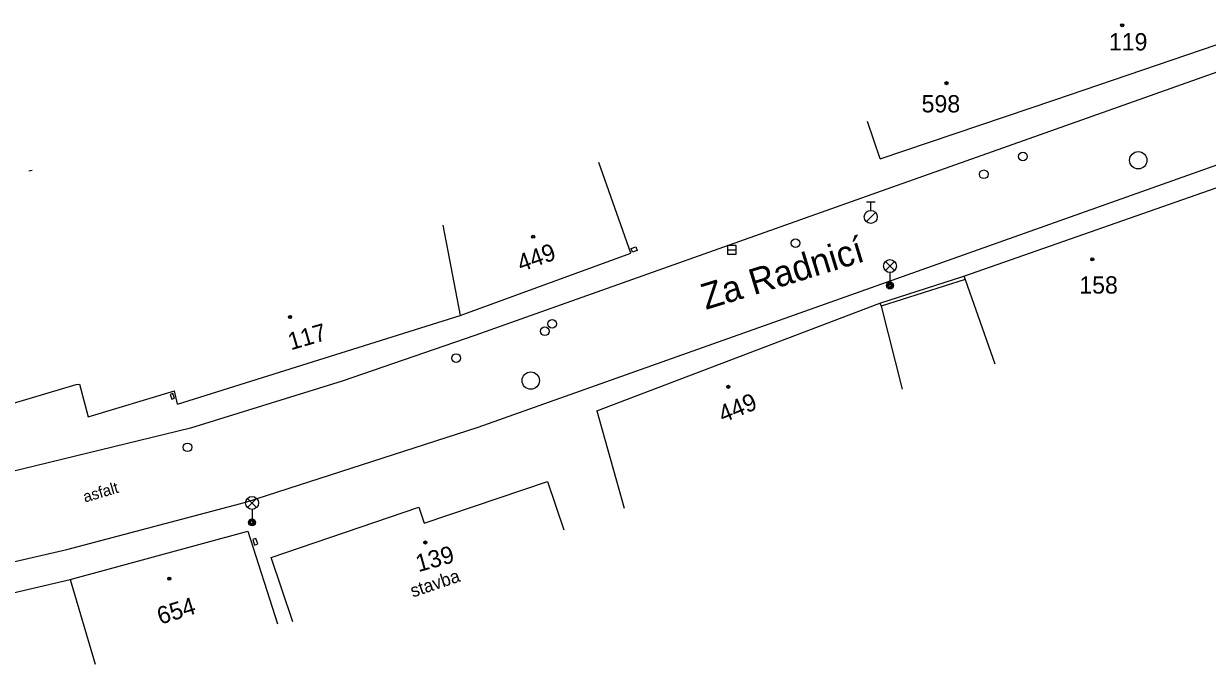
# Model space of a CAD drawing. Extents: x -539515 to -538098, y -1182060 to -1180157.
# Drawn here: x -538862 to -538793.6, y -1180411.9 to -1180374.9 of the extents above; entities that cross this region are included whole.
import ezdxf

# ---------------------------------------------------------------- set-up
doc = ezdxf.new("R2010")
doc.units = 0
for name, color, linetype in [('Vrstva 1', 7, 'Continuous'), ('Vrstva 24', 7, 'Continuous'), ('Vrstva 27', 7, 'Continuous'), ('Vrstva 28', 7, 'Continuous'), ('Vrstva 33', 7, 'Continuous'), ('Vrstva 39', 7, 'Continuous'), ('Vrstva 40', 7, 'Continuous'), ('Vrstva 41', 7, 'Continuous'), ('Vrstva 47', 7, 'Continuous'), ('Vrstva 49', 7, 'Continuous'), ('Vrstva 68', 7, 'Continuous'), ('Vrstva 88', 7, 'Continuous')]:
    doc.layers.add(name, color=color, linetype=linetype)

msp = doc.modelspace()

# ---------------------------------------------------------------- linework, layer by layer
at = {"layer": 'Vrstva 1'}
for p, q in [((-538802.38, -1180379.297), (-538792.2, -1180375.828)), ((-538812.49, -1180382.71), (-538802.38, -1180379.297)), ((-538812.49, -1180382.71), (-538813.219, -1180380.55)), ((-538826.91, -1180388.156), (-538828.77, -1180382.92)), ((-538861.74, -1180383.4), (-538861.54, -1180383.36)), ((-538807.64, -1180389.492), (-538792.29, -1180384.117)), ((-538837.78, -1180386.54), (-538836.78, -1180391.773)), ((-538836.78, -1180391.773), (-538826.91, -1180388.156)), ((-538807.64, -1180389.492), (-538807.575, -1180389.677)), ((-538807.575, -1180389.677), (-538805.85, -1180394.56)), ((-538828.88, -1180397.273), (-538812.5, -1180391.047)), ((-538812.5, -1180391.047), (-538812.43, -1180391.231)), ((-538812.43, -1180391.231), (-538811.21, -1180396.03)), ((-538853.14, -1180396.898), (-538836.78, -1180391.773)), ((-538862.62, -1180396.84), (-538858.99, -1180395.76)), ((-538858.99, -1180395.76), (-538858.8, -1180395.73)), ((-538858.8, -1180395.73), (-538858.3, -1180397.62)), ((-538858.3, -1180397.62), (-538853.3, -1180396.12)), ((-538853.14, -1180396.898), (-538853.3, -1180396.12)), ((-538828.88, -1180397.273), (-538827.3, -1180402.9)), ((-538838.857, -1180403.784), (-538831.74, -1180401.37)), ((-538831.74, -1180401.37), (-538830.791, -1180404.168)), ((-538847.72, -1180405.76), (-538839.17, -1180402.86)), ((-538839.17, -1180402.86), (-538838.857, -1180403.784)), ((-538859.34, -1180407.031), (-538849.06, -1180404.242)), ((-538849.06, -1180404.242), (-538847.35, -1180409.59)), ((-538846.458, -1180409.482), (-538847.72, -1180405.76)), ((-538869.23, -1180409.344), (-538859.34, -1180407.031)), ((-538859.34, -1180407.031), (-538857.9, -1180411.94))]:
    msp.add_line(p, q, dxfattribs=at)
at = {"layer": 'Vrstva 24'}
for points in [[(-538826.82, -1180388.11), (-538826.895, -1180387.899), (-538826.615, -1180387.799), (-538826.54, -1180388.01), (-538826.82, -1180388.11)], [(-538853.46, -1180396.61), (-538853.298, -1180396.552), (-538853.398, -1180396.272), (-538853.56, -1180396.33), (-538853.46, -1180396.61)], [(-538848.6, -1180404.66), (-538848.782, -1180404.723), (-538848.672, -1180405.043), (-538848.49, -1180404.98), (-538848.6, -1180404.66)]]:
    msp.add_lwpolyline(points, dxfattribs=at)
at = {"layer": 'Vrstva 27'}
msp.add_line((-538821.31, -1180387.961), (-538820.81, -1180387.961), dxfattribs=at)
msp.add_lwpolyline([(-538821.31, -1180388.211), (-538820.81, -1180388.211), (-538820.81, -1180387.711), (-538821.31, -1180387.711)], close=True, dxfattribs=at)
for centre in [(-538797.56, -1180382.789), (-538832.7, -1180395.531)]:
    msp.add_circle(centre, 0.5, dxfattribs=at)
at = {"layer": 'Vrstva 28'}
for p, q in [((-538813.28, -1180385.188), (-538812.78, -1180385.188)), ((-538813.03, -1180385.688), (-538813.03, -1180385.188)), ((-538813.288, -1180386.335), (-538812.758, -1180385.805))]:
    msp.add_line(p, q, dxfattribs=at)
for centre, radius in [((-538804.23, -1180382.57), 0.25), ((-538806.5, -1180383.602), 0.25), ((-538813.03, -1180386.063), 0.375), ((-538817.39, -1180387.581), 0.25), ((-538831.46, -1180392.25), 0.25), ((-538831.88, -1180392.68), 0.25), ((-538837.01, -1180394.227), 0.25), ((-538852.56, -1180399.391), 0.25)]:
    msp.add_circle(centre, radius, dxfattribs=at)
at = {"layer": 'Vrstva 33'}
for p, q in [((-538812.184, -1180389.171), (-538811.656, -1180388.641)), ((-538812.184, -1180388.641), (-538811.656, -1180389.171)), ((-538811.92, -1180389.28), (-538811.92, -1180390.03)), ((-538849.084, -1180402.871), (-538848.556, -1180402.341)), ((-538849.084, -1180402.341), (-538848.556, -1180402.871)), ((-538848.82, -1180402.98), (-538848.82, -1180403.73))]:
    msp.add_line(p, q, dxfattribs=at)
for centre, radius in [((-538811.92, -1180388.906), 0.375), ((-538811.92, -1180390.031), 0.2), ((-538811.92, -1180390.031), 0.145), ((-538811.92, -1180390.031), 0.0876), ((-538848.82, -1180402.606), 0.375), ((-538848.82, -1180403.731), 0.2), ((-538848.82, -1180403.731), 0.145), ((-538848.82, -1180403.731), 0.0876)]:
    msp.add_circle(centre, radius, dxfattribs=at)
at = {"layer": 'Vrstva 39'}
for centre, radius in [((-538798.49, -1180374.98), 0.09), ((-538798.49, -1180374.98), 0.0398), ((-538808.65, -1180378.33), 0.09), ((-538808.65, -1180378.33), 0.0398), ((-538832.56, -1180387.21), 0.09), ((-538832.56, -1180387.21), 0.0398), ((-538800.22, -1180388.52), 0.09), ((-538800.22, -1180388.52), 0.0398), ((-538846.62, -1180391.85), 0.09), ((-538846.62, -1180391.85), 0.0398), ((-538821.27, -1180395.89), 0.09), ((-538821.27, -1180395.89), 0.0398), ((-538838.794, -1180404.896), 0.09), ((-538838.794, -1180404.896), 0.0398), ((-538853.61, -1180406.99), 0.09), ((-538853.61, -1180406.99), 0.0398)]:
    msp.add_circle(centre, radius, dxfattribs=at)
at = {"layer": 'Vrstva 68'}
for p, q in [((-538812.5, -1180391.047), (-538807.64, -1180389.492)), ((-538807.575, -1180389.677), (-538812.43, -1180391.231))]:
    msp.add_line(p, q, dxfattribs=at)
at = {"layer": 'Vrstva 88'}
for p, q in [((-538791.35, -1180377.109), (-538812.1, -1180384.461)), ((-538835.74, -1180398.227), (-538789, -1180381.633)), ((-538812.1, -1180384.461), (-538835.94, -1180392.922)), ((-538835.94, -1180392.922), (-538843.6, -1180395.563)), ((-538843.6, -1180395.563), (-538852.39, -1180398.289)), ((-538852.39, -1180398.289), (-538873.95, -1180403.508)), ((-538849.18, -1180402.57), (-538835.74, -1180398.227)), ((-538859.54, -1180405.297), (-538849.18, -1180402.57)), ((-538869.5, -1180407.602), (-538859.54, -1180405.297))]:
    msp.add_line(p, q, dxfattribs=at)

# ---------------------------------------------------------------- texts
at = {"layer": 'Vrstva 40'}
msp.add_text('asfalt', height=0.65, rotation=16.32238, dxfattribs=at).set_placement((-538858.484, -1180402.584))
at = {"layer": 'Vrstva 41'}
msp.add_text('stavba', height=0.75, rotation=18.73631, dxfattribs=at).set_placement((-538839.518, -1180408.08))
at = {"layer": 'Vrstva 47'}
for s, p in [('119', (-538799.26, -1180376.438)), ('598', (-538810.092, -1180380.023)), ('158', (-538800.971, -1180390.5))]:
    msp.add_text(s, height=1, dxfattribs=at).set_placement(p)
for s, rotation, p in [('449', 19.69023, (-538833.263, -1180389.251)), ('117', 16.15909, (-538846.574, -1180393.781)), ('449', 22.25639, (-538821.585, -1180397.985)), ('139', 15.60851, (-538839.194, -1180406.612)), ('654', 17.40472, (-538854.127, -1180409.653))]:
    msp.add_text(s, height=1, rotation=rotation, dxfattribs=at).set_placement(p)
at = {"layer": 'Vrstva 49'}
msp.add_text('Za Radnicí', height=1.5, rotation=17, dxfattribs=at).set_placement((-538822.575, -1180391.445))

doc.saveas('drawing.dxf')
